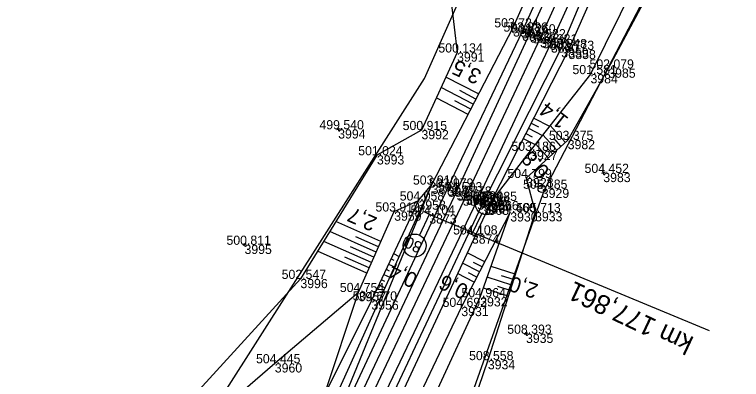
# Model space of a CAD drawing. Extents: x -1234191 to 23050, y -1290331 to -741191.
# Drawn here: x -864856 to -864761, y -1103925.7 to -1103878 of the extents above; entities that cross this region are included whole.
import ezdxf

# ---------------------------------------------------------------- set-up
doc = ezdxf.new("R2010")
doc.units = 0
for name, color, linetype in [('Vrstva 1', 7, 'Continuous'), ('Vrstva 4', 7, 'Continuous'), ('Vrstva 48', 7, 'Continuous'), ('Vrstva 49', 7, 'Continuous'), ('Vrstva 5', 7, 'Continuous'), ('Vrstva 53', 7, 'Continuous'), ('Vrstva 55', 7, 'Continuous'), ('Vrstva 60', 7, 'Continuous'), ('Vrstva 61', 7, 'Continuous'), ('Vrstva 7', 7, 'Continuous')]:
    doc.layers.add(name, color=color, linetype=linetype)

msp = doc.modelspace()

# ---------------------------------------------------------------- linework, layer by layer
at = {"layer": 'Vrstva 1'}
msp.add_lwpolyline([(-864742.93, -1103709.996), (-864743.322, -1103720.931), (-864744.881, -1103740.785), (-864746.479, -1103753.935), (-864747.494, -1103760.828), (-864751.09, -1103780.321), (-864755.8, -1103799.706), (-864761.696, -1103818.907), (-864765.694, -1103830.122), (-864769.495, -1103840.1), (-864772.781, -1103848.299), (-864778.142, -1103860.913), (-864787.322, -1103881.139), (-864796.999, -1103901.691), (-864815.614, -1103941.117), (-864831.342, -1103974.395), (-864846.425, -1104006.262), (-864858.229, -1104031.209), (-864882.501, -1104082.484), (-864901.047, -1104121.559), (-864916.565, -1104154.351)], dxfattribs=at)
at = {"layer": 'Vrstva 4'}
for points in [[(-864918.06, -1104153.787), (-864902.69, -1104120.731), (-864883.932, -1104081.495), (-864859.693, -1104030.428), (-864847.698, -1104005.571), (-864832.656, -1103973.803), (-864816.78, -1103940.448), (-864798.224, -1103901.125), (-864788.645, -1103880.497), (-864779.457, -1103860.305)], [(-864780.531, -1103859.909), (-864789.661, -1103880.267), (-864799.383, -1103900.636), (-864817.744, -1103939.874), (-864818.845, -1103942.244), (-864819.484, -1103943.565), (-864833.373, -1103973.372), (-864848.524, -1104005.032), (-864860.326, -1104029.991), (-864884.544, -1104081.125), (-864903.402, -1104120.668)], [(-864915.109, -1104155.037), (-864899.785, -1104122.194), (-864881.056, -1104082.879), (-864857.116, -1104031.825), (-864845.153, -1104006.824), (-864830.114, -1103975.069), (-864814.322, -1103941.628), (-864795.537, -1103902.318), (-864785.908, -1103881.806), (-864776.725, -1103861.661)], [(-864775.975, -1103861.988), (-864784.551, -1103882.436), (-864794.963, -1103903.002), (-864813.66, -1103942.732), (-864829.437, -1103975.736), (-864844.367, -1104007.474), (-864856.388, -1104032.192), (-864880.51, -1104083.317), (-864899.037, -1104122.419)]]:
    msp.add_lwpolyline(points, dxfattribs=at)
at = {"layer": 'Vrstva 48'}
for p, q in [((-864795.361, -1103888.412), (-864799.642, -1103886.195)), ((-864796.05, -1103889.744), (-864800.269, -1103887.559)), ((-864795.706, -1103889.078), (-864797.83, -1103887.977)), ((-864796.74, -1103891.076), (-864800.896, -1103888.924)), ((-864796.395, -1103890.41), (-864798.489, -1103889.325)), ((-864788.159, -1103891.553), (-864786.08, -1103892.616)), ((-864788.5, -1103892.221), (-864787.526, -1103892.719)), ((-864784.039, -1103894.722), (-864786.027, -1103892.549)), ((-864789.183, -1103893.557), (-864788.34, -1103893.987)), ((-864788.842, -1103892.889), (-864787.025, -1103893.817)), ((-864789.524, -1103894.225), (-864787.97, -1103895.019)), ((-864785.145, -1103895.735), (-864786.967, -1103893.744)), ((-864784.592, -1103895.228), (-864785.545, -1103894.187)), ((-864786.252, -1103896.748), (-864787.907, -1103894.939)), ((-864785.699, -1103896.241), (-864786.568, -1103895.291)), ((-864808.13, -1103907.69), (-864814.014, -1103905.086)), ((-864808.737, -1103909.062), (-864814.811, -1103906.373)), ((-864809.344, -1103910.433), (-864815.608, -1103907.661)), ((-864808.434, -1103908.376), (-864811.423, -1103907.053)), ((-864809.041, -1103909.748), (-864812.125, -1103908.382)), ((-864809.951, -1103911.805), (-864816.406, -1103908.948)), ((-864809.648, -1103911.119), (-864812.827, -1103909.712)), ((-864806.489, -1103909.268), (-864805.73, -1103909.626)), ((-864794.563, -1103910.325), (-864796.841, -1103909.147)), ((-864807.128, -1103910.625), (-864806.348, -1103910.993)), ((-864806.808, -1103909.946), (-864806.424, -1103910.128)), ((-864795.253, -1103911.657), (-864797.474, -1103910.508)), ((-864794.908, -1103910.991), (-864796.033, -1103910.409)), ((-864807.448, -1103911.303), (-864807.052, -1103911.49)), ((-864790.562, -1103911.945), (-864793.724, -1103910.935)), ((-864807.768, -1103911.981), (-864806.966, -1103912.36)), ((-864795.942, -1103912.989), (-864798.108, -1103911.869)), ((-864795.597, -1103912.323), (-864796.694, -1103911.756)), ((-864791.019, -1103913.374), (-864794.224, -1103912.35)), ((-864790.791, -1103912.659), (-864792.382, -1103912.151)), ((-864808.408, -1103913.338), (-864807.584, -1103913.727)), ((-864808.088, -1103912.66), (-864807.681, -1103912.851)), ((-864791.476, -1103914.803), (-864794.725, -1103913.764)), ((-864791.247, -1103914.088), (-864792.861, -1103913.573))]:
    msp.add_line(p, q, dxfattribs=at)
at = {"layer": 'Vrstva 49'}
for p, q in [((-864813.478, -1103892.945), (-864813.948, -1103893.115)), ((-864813.798, -1103892.795), (-864813.628, -1103893.265)), ((-864778.826, -1103898.639), (-864779.296, -1103898.809)), ((-864779.146, -1103898.489), (-864778.976, -1103898.959)), ((-864825.725, -1103908.029), (-864826.195, -1103908.197)), ((-864826.044, -1103907.878), (-864825.876, -1103908.348)), ((-864788.928, -1103919.649), (-864789.398, -1103919.817)), ((-864789.247, -1103919.498), (-864789.079, -1103919.968))]:
    msp.add_line(p, q, dxfattribs=at)
for points in [[(-864763.299, -1103850.554), (-864780.734, -1103885.821), (-864788.619, -1103895.843), (-864793.692, -1103902.383)], [(-864787.296, -1103855.104), (-864790.353, -1103859.134), (-864793.332, -1103868.868), (-864796.408, -1103871.361), (-864798.956, -1103876.358), (-864798.17, -1103882.994), (-864802.829, -1103893.128), (-864808.646, -1103896.418), (-864818.651, -1103912.574), (-864833.284, -1103928.593), (-864840.301, -1103937.854), (-864847.081, -1103961.734)], [(-864762.486, -1103855.31), (-864778.408, -1103885.091), (-864783.712, -1103894.423), (-864789.14, -1103899.391), (-864787.976, -1103903.851), (-864794.152, -1103923.178), (-864802.725, -1103948.285), (-864810.243, -1103967.815), (-864814.831, -1103964.839), (-864817.045, -1103959.242)], [(-864801.493, -1103900.254), (-864790.857, -1103879.714), (-864781.986, -1103859.815)], [(-864774.718, -1103862.512), (-864783.61, -1103882.649), (-864793.692, -1103902.383)], [(-864819.067, -1103939.128), (-864801.493, -1103900.254)], [(-864818.845, -1103942.244), (-864817.744, -1103939.874), (-864801.493, -1103900.254)], [(-864803.216, -1103902.328), (-864801.493, -1103900.254)], [(-864847.081, -1103961.734), (-864836.731, -1103939.783), (-864833.567, -1103933.574), (-864821.998, -1103923.591), (-864811.047, -1103914.28), (-864806.394, -1103903.768), (-864803.216, -1103902.328), (-864809.374, -1103915.387), (-864815.535, -1103927.808), (-864811.047, -1103914.28)], [(-864793.692, -1103902.383), (-864812.456, -1103942.692), (-864819.326, -1103956.827)], [(-864791.222, -1103903.866), (-864797.617, -1103916.227), (-864814.635, -1103952.053)], [(-864814.635, -1103952.053), (-864812.544, -1103952.585), (-864795.148, -1103914.96), (-864791.222, -1103903.866)]]:
    msp.add_lwpolyline(points, dxfattribs=at)
at = {"layer": 'Vrstva 5'}
for p, q in [((-864801.127, -1103904.462), (-864802.483, -1103903.822)), ((-864801.805, -1103904.142), (-864803.086, -1103906.855)), ((-864765.198, -1103919.348), (-864801.805, -1103904.142)), ((-864796.235, -1103906.765), (-864794.954, -1103904.052)), ((-864796.913, -1103906.445), (-864795.557, -1103907.085))]:
    msp.add_line(p, q, dxfattribs=at)
for centre in [(-864794.314, -1103902.696), (-864803.726, -1103908.211)]:
    msp.add_circle(centre, 1.5, dxfattribs=at)
at = {"layer": 'Vrstva 53'}
msp.add_line((-864787.073, -1103900.746), (-864787.115, -1103900.836), dxfattribs=at)
for points in [[(-864851.8, -1103965.2), (-864832.93, -1103934.25), (-864802.44, -1103886.38), (-864769.72, -1103812.69), (-864751.48, -1103715.25), (-864751.19, -1103685.96), (-864767.18, -1103674.13), (-864782.08, -1103622.93), (-864787.15, -1103586.96), (-864794.59, -1103552.36), (-864798.3, -1103518.33), (-864820.12, -1103492.38), (-864862.25, -1103399.25), (-864883.05, -1103347.48), (-864889.03, -1103323.28), (-864892.77, -1103263.78)], [(-864869.74, -1103303.4), (-864855.1, -1103331.53), (-864834.52, -1103376.94), (-864795.6, -1103454.6), (-864803.1, -1103460.5), (-864775.38, -1103525.99), (-864764.18, -1103538.93), (-864727.24, -1103659.36), (-864730.26, -1103758.23), (-864750.67, -1103831.76), (-864786.8, -1103900.96), (-864807.11, -1103958.19)]]:
    msp.add_lwpolyline(points, dxfattribs=at)
msp.add_circle((-864787.094, -1103900.791), 0.499, dxfattribs=at)
at = {"layer": 'Vrstva 55'}
msp.add_lwpolyline([(-864869.74, -1103303.4), (-864855.1, -1103331.53), (-864834.52, -1103376.94), (-864795.6, -1103454.6), (-864803.1, -1103460.5), (-864775.38, -1103525.99), (-864764.18, -1103538.93), (-864727.24, -1103659.36), (-864730.26, -1103758.23), (-864750.67, -1103831.76), (-864786.8, -1103900.96), (-864807.11, -1103958.19)], dxfattribs=at)
at = {"layer": 'Vrstva 60'}
for p, q in [((-864790.857, -1103879.714), (-864790.857, -1103879.714)), ((-864789.661, -1103880.267), (-864789.661, -1103880.267)), ((-864788.645, -1103880.497), (-864788.645, -1103880.497)), ((-864787.322, -1103881.139), (-864787.322, -1103881.139)), ((-864785.908, -1103881.806), (-864785.908, -1103881.806)), ((-864798.17, -1103882.994), (-864798.17, -1103882.994)), ((-864784.551, -1103882.436), (-864784.551, -1103882.436)), ((-864783.61, -1103882.649), (-864783.61, -1103882.649)), ((-864780.734, -1103885.821), (-864780.734, -1103885.821)), ((-864778.408, -1103885.091), (-864778.408, -1103885.091)), ((-864813.713, -1103893.03), (-864813.713, -1103893.03)), ((-864802.829, -1103893.128), (-864802.829, -1103893.128)), ((-864783.712, -1103894.423), (-864783.712, -1103894.423)), ((-864808.646, -1103896.418), (-864808.646, -1103896.418)), ((-864788.619, -1103895.843), (-864788.619, -1103895.843)), ((-864779.061, -1103898.724), (-864779.061, -1103898.724)), ((-864789.14, -1103899.391), (-864789.14, -1103899.391)), ((-864801.493, -1103900.254), (-864801.493, -1103900.254)), ((-864799.383, -1103900.636), (-864799.383, -1103900.636)), ((-864798.224, -1103901.125), (-864798.224, -1103901.125)), ((-864787.094, -1103900.791), (-864787.094, -1103900.791)), ((-864796.999, -1103901.691), (-864796.999, -1103901.691)), ((-864803.216, -1103902.328), (-864803.216, -1103902.328)), ((-864795.537, -1103902.318), (-864795.537, -1103902.318)), ((-864794.963, -1103903.002), (-864794.963, -1103903.002)), ((-864794.576, -1103902.823), (-864794.576, -1103902.823)), ((-864793.692, -1103902.383), (-864793.692, -1103902.383)), ((-864806.394, -1103903.768), (-864806.394, -1103903.768)), ((-864791.222, -1103903.866), (-864791.222, -1103903.866)), ((-864787.976, -1103903.851), (-864787.976, -1103903.851)), ((-864801.805, -1103904.142), (-864801.805, -1103904.142)), ((-864796.235, -1103906.765), (-864796.235, -1103906.765)), ((-864825.96, -1103908.113), (-864825.96, -1103908.113)), ((-864818.651, -1103912.574), (-864818.651, -1103912.574)), ((-864811.047, -1103914.28), (-864811.047, -1103914.28)), ((-864809.374, -1103915.387), (-864809.374, -1103915.387)), ((-864795.148, -1103914.96), (-864795.148, -1103914.96)), ((-864797.617, -1103916.227), (-864797.617, -1103916.227)), ((-864789.163, -1103919.733), (-864789.163, -1103919.733)), ((-864821.998, -1103923.591), (-864821.998, -1103923.591)), ((-864794.152, -1103923.178), (-864794.152, -1103923.178))]:
    msp.add_line(p, q, dxfattribs=at)
at = {"layer": 'Vrstva 7'}
for p, q in [((-864794.124, -1103903.036), (-864795.028, -1103902.61)), ((-864794.363, -1103902.371), (-864794.789, -1103903.275))]:
    msp.add_line(p, q, dxfattribs=at)

# ---------------------------------------------------------------- texts
at = {"layer": 'Vrstva 48'}
for s, rotation, p in [('3,5', 155.30989, (-864794.821, -1103885.432)), ('1,4', 141.80542, (-864783.483, -1103891.596)), ('0,8', 132.46644, (-864785.952, -1103898.389)), ('2,7', 156.12405, (-864808.489, -1103904.617)), ('0,4', 154.75368, (-864803.173, -1103912.038)), ('0,6', 155.03783, (-864796.529, -1103913.508)), ('2,0', 162.27857, (-864787.437, -1103913.298))]:
    msp.add_text(s, height=2, rotation=rotation, dxfattribs=at).set_placement(p)
at = {"layer": 'Vrstva 5'}
for s, height, rotation, p in [('80', 1.5, 334.72564, (-864795.46, -1103902.984)), ('80', 1.5, 154.72564, (-864802.58, -1103907.923)), ('km 177,861', 2.5, 154.72564, (-864767.079, -1103920.26))]:
    msp.add_text(s, height=height, rotation=rotation, dxfattribs=at).set_placement(p)
at = {"layer": 'Vrstva 60'}
for s, p in [('3863', (-864790.857, -1103880.914)), ('3862', (-864789.661, -1103881.467)), ('3861', (-864788.645, -1103881.697)), ('3856', (-864787.322, -1103882.339)), ('3860', (-864785.908, -1103883.006)), ('3991', (-864798.17, -1103884.194)), ('3859', (-864784.551, -1103883.636)), ('3858', (-864783.61, -1103883.849)), ('3984', (-864780.734, -1103887.021)), ('3985', (-864778.408, -1103886.291)), ('3994', (-864813.713, -1103894.23)), ('3992', (-864802.829, -1103894.328)), ('3982', (-864783.712, -1103895.623)), ('3993', (-864808.646, -1103897.618)), ('3927', (-864788.619, -1103897.043)), ('3983', (-864779.061, -1103899.924)), ('3928', (-864789.14, -1103900.591)), ('3872', (-864801.493, -1103901.454)), ('3871', (-864799.383, -1103901.836)), ('3870', (-864798.224, -1103902.325)), ('3929', (-864787.094, -1103901.991)), ('3864', (-864796.999, -1103902.891)), ('3958', (-864803.216, -1103903.528)), ('3869', (-864795.537, -1103903.518)), ('3868', (-864794.963, -1103904.202)), ('3867', (-864794.576, -1103904.023)), ('3866', (-864793.692, -1103903.583)), ('3959', (-864806.394, -1103904.968)), ('3930', (-864791.222, -1103905.066)), ('3933', (-864787.976, -1103905.051)), ('3873', (-864801.805, -1103905.342)), ('3874', (-864796.235, -1103907.965)), ('3995', (-864825.96, -1103909.313)), ('3996', (-864818.651, -1103913.774)), ('3957', (-864811.047, -1103915.48)), ('3956', (-864809.374, -1103916.587)), ('3932', (-864795.148, -1103916.16)), ('3931', (-864797.617, -1103917.427)), ('3935', (-864789.163, -1103920.933)), ('3960', (-864821.998, -1103924.791)), ('3934', (-864794.152, -1103924.378))]:
    msp.add_text(s, height=1.2, dxfattribs=at).set_placement(p)
at = {"layer": 'Vrstva 61'}
for s, p in [('503.724', (-864793.308, -1103879.714)), ('503.836', (-864792.113, -1103880.267)), ('504.260', (-864791.096, -1103880.497)), ('504.532', (-864789.77, -1103881.139)), ('504.321', (-864788.265, -1103881.806)), ('503.848', (-864787.005, -1103882.436)), ('500.134', (-864800.621, -1103882.994)), ('503.773', (-864786.062, -1103882.649)), ('502.079', (-864780.862, -1103885.091)), ('501.581', (-864783.091, -1103885.821)), ('499.540', (-864816.164, -1103893.03)), ('500.915', (-864805.285, -1103893.128)), ('503.375', (-864786.168, -1103894.423)), ('501.024', (-864811.097, -1103896.418)), ('503.186', (-864791.071, -1103895.843)), ('504.799', (-864791.594, -1103899.391)), ('504.452', (-864781.509, -1103898.724)), ('503.910', (-864803.944, -1103900.254)), ('503.979', (-864801.837, -1103900.636)), ('504.503', (-864800.676, -1103901.125)), ('505.185', (-864789.55, -1103900.791)), ('504.058', (-864805.67, -1103902.328)), ('504.778', (-864799.453, -1103901.691)), ('504.534', (-864797.988, -1103902.318)), ('504.085', (-864796.148, -1103902.383)), ('504.226', (-864797.415, -1103903.002)), ('504.714', (-864797.027, -1103902.823)), ('503.912', (-864808.842, -1103903.768)), ('504.104', (-864804.256, -1103904.142)), ('504.460', (-864793.673, -1103903.866)), ('505.713', (-864790.428, -1103903.851)), ('504.108', (-864798.689, -1103906.765)), ('500.811', (-864828.317, -1103908.113)), ('502.547', (-864821.103, -1103912.574)), ('504.754', (-864813.498, -1103914.28)), ('504.670', (-864811.825, -1103915.387)), ('504.964', (-864797.599, -1103914.96)), ('504.692', (-864800.065, -1103916.227)), ('508.393', (-864791.615, -1103919.733)), ('508.558', (-864796.606, -1103923.178)), ('504.445', (-864824.454, -1103923.591))]:
    msp.add_text(s, height=1.2, dxfattribs=at).set_placement(p)

doc.saveas('drawing.dxf')
